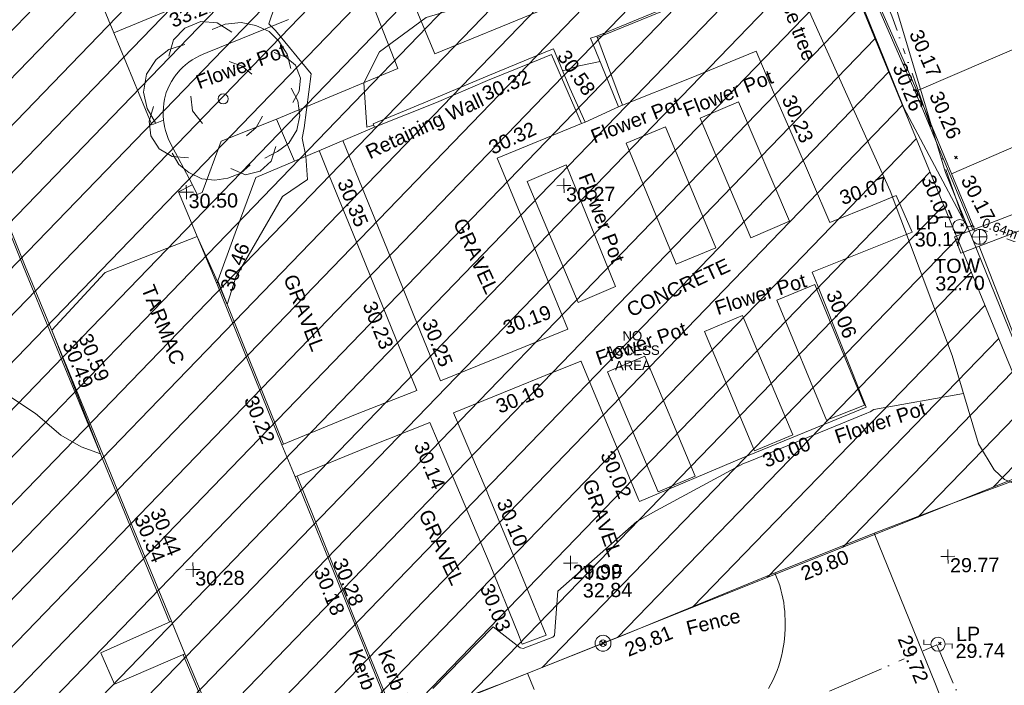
# Model space of a CAD drawing. Header units: millimetres. Extents: x -290717 to 520720, y -88450 to 287762.
# Tile 341 of 381: x 311226 to 337309, y 127044 to 144677. Entities that reach past the tile are written whole.
import ezdxf

# ---------------------------------------------------------------- set-up
doc = ezdxf.new("R2010")
doc.units = ezdxf.units.MM
doc.linetypes.add('IMPORT-HIDDEN2 _3_', pattern=[4762.5, 3175, -1587.5])
doc.linetypes.add('IMPORT-UG_ELEC_STREET LIGHTING_QLB2 _2_', pattern=[2700, 1500, -300.0000000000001, 0, -250, 150, -300.0000000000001, 0, -200])
for name, color, linetype, lineweight, true_color in [('00__TOPO__TOP_OF_FENCE_SYMBOL', 7, 'Continuous', 9, 0x666666), ('00_TOPO_FURN_LAMP_POST', 7, 'Continuous', 9, 0x666666), ('00_TOPO_TOP_OF_WALL', 7, 'Continuous', 9, 0x666666), ('00_TOPO_TREE', 7, 'Continuous', 9, 0x666666), ('00_UAV_BUILDING_CANOPY', 7, 'Continuous', 9, 0xff7fff), ('00_UAV_CONCRETE', 9, 'Continuous', 9, 0x808080), ('00_UAV_FENCE', 7, 'Continuous', 9, 0x264c2f), ('00_UAV_FURN_FLOWER_POT', 9, 'Continuous', 9, 0x808080), ('00_UAV_FURN_LAMP_POST', 7, 'Continuous', 9, 0xa50000), ('00_UAV_KERB_BOTTOM', 1, 'Continuous', 9, 0xff0000), ('00_UAV_KERB_TOP', 7, 'Continuous', 9, 0xa500a5), ('00_UAV_LEVEL_SPOT', 7, 'Continuous', 9, 0x666666), ('00_UAV_ROAD_MARKING_WHITE_CONTINUOUS', 7, 'Continuous', 9, 0x999999), ('00_UAV_TOP_OF_FENCE', 6, 'Continuous', 9, 0xff00ff), ('00_UAV_TOP_OF_WALL', 7, 'Continuous', 9, 0x666666), ('00_UAV_TREE_LINE', 7, 'Continuous', 9, 0x52a552), ('00_UAV_WALL', 7, 'Continuous', 9, 0x7c00a5), ('00_UAV_WALL_RETAINING', 7, 'Continuous', 9, 0x7c00a5), ('01_DTM_CONTOUR_MJR', 7, 'Continuous', 9, 0x7f3f00), ('01_DTM_CONTOUR_MNR', 7, 'Continuous', 9, 0xa5a552), ('12333-PUM-2D-U-0001-C01 - Rev2_REVIT IMPORT_dwg', 7, 'Continuous', 9, 0x767676), ('PUM-CHAMBER EXTENTS', 6, 'IMPORT-HIDDEN2 _3_', 9, 0xff00ff), ('PUM-ELECTRIC-SL-QLB2', 7, 'IMPORT-UG_ELEC_STREET LIGHTING_QLB2 _2_', 9, 0xff7f7f), ('PUM-UNABLE TO SURVEY', 190, 'Continuous', 9, 0x7f00ff)]:
    doc.layers.add(name, color=color, linetype=linetype, lineweight=lineweight, true_color=true_color)
for name, color, linetype, lineweight in [('00_UAV_DRIVE_WAY', 7, 'Continuous', 9), ('00_UAV_SURFACE', 7, 'Continuous', 9), ('00_UAV_SURVEY_TEXT', 7, 'Continuous', 9), ('GEN-TEXT', 7, 'Continuous', 9)]:
    doc.layers.add(name, color=color, linetype=linetype, lineweight=lineweight)
doc.styles.add('Arial_1', font='arial.ttf', dxfattribs={"height": 250})
doc.styles.add('Swis721 Lt BT_2', font='swissl.ttf', dxfattribs={"height": 375})

# ---------------------------------------------------------------- blocks, each defined once
blk = doc.blocks.new('12333-PUM-2D-U-0001-C01 - Rev2_REVIT IMPORT_dwg_CONIFEROUS_TREE-2077251-Site Location Plan Existing')
at = {"layer": '00_TOPO_TREE', "color": 254, "true_color": 0xcccccc, "flags": 128}
for points in [[(-1889.403682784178, 1545.875740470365), (-1717.639711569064, 2118.422311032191), (-1316.857112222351, 2519.204910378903), (-744.3105416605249, 2748.223538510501), (-171.763971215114, 2690.968881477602), (343.5279423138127, 2347.440939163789)], [(-343.5279423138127, 2461.950253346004), (114.5093140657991, 2633.714224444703), (687.0558846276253, 2690.968881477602), (1202.347798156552, 2576.459567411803), (1660.385054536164, 2347.440939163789), (2003.912996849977, 2003.912996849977), (2290.18628213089, 1545.875740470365), (2404.695596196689, 1030.583826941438)], [(-2404.695596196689, -801.5651986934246), (-2690.968881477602, -286.2732852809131), (-2805.478195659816, 286.2732852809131), (-2690.968881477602, 916.0745128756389), (-2347.440939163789, 1431.36642628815), (-1889.403682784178, 1774.894368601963), (-1316.857112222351, 1946.658339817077)], [(1832.149025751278, 1603.130397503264), (2232.93162509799, 1431.36642628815), (2576.459567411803, 1145.093141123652), (2748.223538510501, 687.0558846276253), (2690.968881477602, 229.0186282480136), (2461.950253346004, -171.763971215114)], [(229.0186282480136, 1316.857112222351), (687.0558846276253, 1145.093141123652), (1030.583826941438, 858.8198558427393)], [(-744.3105416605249, -858.8198558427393), (-1087.838483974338, -400.7825993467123), (-1145.093141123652, 114.5093140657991)], [(2404.695596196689, 343.5279423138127), (2633.714224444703, -114.5093140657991), (2690.968881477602, -629.8012275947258), (2576.459567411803, -1145.093141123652), (2290.18628213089, -1603.130397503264), (1889.403682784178, -1889.403682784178), (1431.36642628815, -2118.422311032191)], [(-1259.602455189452, -2061.167653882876), (-1832.149025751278, -2003.912996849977), (-2290.18628213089, -1717.639711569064), (-2576.459567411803, -1259.602455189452), (-2633.714224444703, -744.3105416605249), (-2461.950253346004, -229.0186282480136)], [(1374.111769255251, -629.8012275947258), (1145.093141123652, -1030.583826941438), (801.5651986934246, -1316.857112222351)], [(1832.149025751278, -1717.639711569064), (1660.385054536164, -2232.93162509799), (1259.602455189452, -2576.459567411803), (744.3105416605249, -2690.968881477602), (229.0186282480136, -2461.950253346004)], [(916.0745128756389, -2347.440939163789), (572.5465705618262, -2633.714224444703), (114.5093140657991, -2805.478195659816), (-343.5279423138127, -2862.732852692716), (-801.5651986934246, -2805.478195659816), (-1259.602455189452, -2576.459567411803), (-1603.130397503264, -2290.18628213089), (-1832.149025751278, -1889.403682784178)]]:
    blk.add_lwpolyline(points, dxfattribs=at)
at = {"layer": '00_TOPO_TREE', "color": 254, "true_color": 0xcccccc}
blk.add_circle((0, 0), 176.6246020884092, dxfattribs=at)
blk = doc.blocks.new('12333-PUM-2D-U-0001-C01 - Rev2_REVIT IMPORT_dwg_MSL_Lamp_Post_SYM-2077240-Site Location Plan Existing')
at = {"layer": '00_TOPO_FURN_LAMP_POST', "color": 254, "true_color": 0xcccccc, "flags": 128}
for points in [[(-500.1060478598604, 0), (-1000.212095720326, 0), (-1000.212095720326, 316.7338303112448)], [(500.1060478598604, 0), (1000.21209571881, 0), (1000.21209571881, -316.7338303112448)]]:
    blk.add_lwpolyline(points, dxfattribs=at)
at = {"layer": '00_TOPO_FURN_LAMP_POST', "color": 254, "true_color": 0xcccccc}
blk.add_circle((0, 0), 500.1060478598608, dxfattribs=at)
blk = doc.blocks.new('12333-PUM-2D-U-0001-C01 - Rev2_REVIT IMPORT_dwg_MSL_Node_LineworkTOF-2077248-Site Location Plan Existing')
at = {"layer": '00__TOPO__TOP_OF_FENCE_SYMBOL', "color": 254, "true_color": 0xcccccc, "flags": 128}
for points in [[(165.3591892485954, 165.3591892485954), (0, 0), (-165.3591892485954, 165.3591892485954)], [(165.3591892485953, -165.3591892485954), (0, 0), (-165.3591892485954, -165.3591892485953)]]:
    blk.add_lwpolyline(points, dxfattribs=at)
at = {"layer": '00__TOPO__TOP_OF_FENCE_SYMBOL', "color": 254, "true_color": 0xcccccc}
for radius in [562.5594001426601, 233.853208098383]:
    blk.add_circle((0, 0), radius, dxfattribs=at)
blk = doc.blocks.new('12333-PUM-2D-U-0001-C01 - Rev2_REVIT IMPORT_dwg_TOW-2077249-Site Location Plan Existing')
at = {"layer": '00_TOPO_TOP_OF_WALL', "color": 254, "true_color": 0xcccccc, "flags": 128}
for points in [[(0, 525.0554400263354), (0, 0), (-525.0554401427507, 0)], [(525.0554401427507, 0), (0, 0), (0, -525.0554400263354)]]:
    blk.add_lwpolyline(points, dxfattribs=at)
at = {"layer": '00_TOPO_TOP_OF_WALL', "color": 254, "true_color": 0xcccccc}
blk.add_circle((0, 0), 525.0554401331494, dxfattribs=at)
blk = doc.blocks.new('12333-PUM-2D-U-0001-C01 - Rev2_REVIT IMPORT_dwg_UAV-2077255-Site Location Plan Existing')
at = {"layer": '00_UAV_LEVEL_SPOT', "color": 254, "true_color": 0xcccccc, "flags": 128}
for points in [[(0, -500.0000000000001), (0, 0), (-500.0000000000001, 0)], [(500.0000000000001, 0), (0, 0), (0, 500.0000000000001)]]:
    blk.add_lwpolyline(points, dxfattribs=at)
blk = doc.blocks.new('12333-PUM-2D-U-0001-C01 - Rev2_REVIT IMPORT_dwg_MGS62954_T2_Galway_ITM_3d_Rev1-2077680-Site Location Plan Existing')
at = {"layer": '00_UAV_BUILDING_CANOPY', "color": 254, "true_color": 0xcccccc, "flags": 128}
blk.add_lwpolyline([(534215776.076, 725700302.9350002), (534220425.7790449, 725702141.4837743), (534225075.4820897, 725703980.0325483), (534229725.1851348, 725705818.5813223), (534232690.076, 725706990.9350002), (534233338.5725529, 725705335.2165861), (534235060.076, 725700939.9350001), (534234882.8830224, 725700869.8834245), (534230233.074241, 725699031.6252935), (534225583.2654598, 725697193.3671623), (534220933.4566785, 725695355.1090313), (534218148.076, 725694253.9350001), (534217429.043831, 725696087.5882844)], close=True, dxfattribs=at)
at = {"layer": '00_UAV_CONCRETE', "color": 254, "true_color": 0xcccccc, "flags": 128}
for points in [[(534231587.7485, 725692099.9545001), (534233376.5225001, 725692774.2695001), (534235155.5225001, 725693471.2695), (534235599.7008628, 725692381.4444675), (534236092.5225002, 725691172.2695), (534237026.5225002, 725688898.2695001), (534238176.4823239, 725689341.1111716), (534238797.5225001, 725689580.2695003), (534239207.5225001, 725688601.2695001), (534236537.5225, 725687594.2695), (534236686.5021713, 725687202.1376063), (534237907.5225, 725683988.2694999), (534236451.7214245, 725683423.3186761), (534234588.5225002, 725682700.2695003), (534231855.5225002, 725681598.2695), (534231835.4385299, 725681648.9472831), (534230374.5225002, 725685335.2695001), (534230371.0619343, 725685344.1242038), (534229416.507919, 725684976.1892304), (534228586.5225001, 725684656.2695001), (534226972.5225002, 725684033.2695), (534227799.5225, 725681984.2695), (534227861.5681084, 725681826.2366668), (534228543.5225001, 725680089.2695), (534229318.5225001, 725678098.2695001), (534228687.5225, 725677873.2695), (534228570.3646623, 725678178.1969105), (534227874.5225003, 725679989.2695001), (534227089.5225001, 725681917.2695), (534226725.5797566, 725682823.7295599), (534226339.5225001, 725683785.2695), (534224663.5225002, 725683155.2695), (534222750.5225, 725682406.2695001)], [(534224168.9844068, 725691294.6696287), (534225297.5225, 725688380.2695), (534225969.6445466, 725686631.65116), (534226640.5225001, 725684886.2695), (534229560.1078919, 725686012.3714441), (534230037.8801839, 725686196.6511396), (534229259.5225003, 725688188.2695003), (534228398.0668888, 725690372.0977427), (534228246.5225001, 725690756.2695), (534230498.6738878, 725691634.8308234)], [(534222409.5225002, 725683263.2695001), (534224377.5225002, 725684029.2695001), (534226006.5225001, 725684642.2695), (534225594.8496749, 725685712.9684613), (534224593.5225, 725688317.2695), (534223790.7347293, 725690374.4603631), (534223531.4532375, 725691038.8844305)], [(534219747.7485, 725677769.9545), (534217870.9455001, 725676998.516), (534217521.7870599, 725677840.7458478), (534219402.7485, 725678643.9545002)]]:
    blk.add_lwpolyline(points, dxfattribs=at)
at = {"layer": '00_UAV_DRIVE_WAY', "color": 254, "true_color": 0xcccccc}
for p, q in [((534222750.5225, 725682406.2695), (534222409.5225002, 725683263.2695001)), ((534219747.7485, 725677769.9545), (534219402.7485, 725678643.9545002))]:
    blk.add_line(p, q, dxfattribs=at)
at = {"layer": '00_UAV_DRIVE_WAY', "color": 254, "true_color": 0xcccccc, "flags": 128}
for points in [[(534218148.076, 725694253.9350001), (534219111.7485, 725691797.9545001), (534219425.7485001, 725691918.9545001)], [(534220158.0678935, 725690195.775781), (534219785.7485, 725690009.9545001), (534220764.4468156, 725687565.3606564)]]:
    blk.add_lwpolyline(points, dxfattribs=at)
at = {"layer": '00_UAV_FENCE', "color": 254, "true_color": 0xcccccc, "flags": 128}
for points in [[(534234832.5930001, 725702462.7025001), (534235712.5930001, 725700362.7025), (534236685.5930001, 725698029.7025), (534236754.8673746, 725697849.9004718), (534237931.5930001, 725694795.7025001), (534238551.0853535, 725693184.2417426), (534239042.5930001, 725691905.7025), (534240690.2911608, 725688671.8132988), (534240721.9322782, 725688609.712199)], [(534240972.2191628, 725688201.6255602), (534242710.2637361, 725683513.7674373), (534243090.3697283, 725682488.5446146)], [(534238061.3697283, 725680646.5446146), (534240014.3697283, 725681361.5446144), (534242753.3697283, 725682315.5446144), (534242768.6858305, 725682323.4071833), (534243090.3697283, 725682488.5446146), (534244287.3697283, 725679277.5446146), (534244694.8311555, 725678195.9545166), (534245352.3697283, 725676450.5446146), (534246156.3697283, 725674232.5446146), (534246269.3697283, 725673901.5446146)], [(534241482.3697283, 725671986.5446144), (534239751.3697284, 725676259.5446146), (534239611.4239228, 725676622.8240519), (534238061.3697283, 725680646.5446146), (534237418.4641343, 725680403.2958289), (534235344.3697283, 725679618.5446146), (534232753.6521721, 725678603.7032954), (534231285.3697283, 725678028.5446146), (534228080.804625, 725676825.1343396), (534227983.3697283, 725676788.5446144), (534226138.3697283, 725676112.5446147), (534227171.3972411, 725673369.819164), (534227657.3697283, 725672079.5446146), (534228916.1122378, 725668685.2637643), (534229229.3697284, 725667840.5446146), (534230701.4767936, 725664015.4007428), (534231373.3697283, 725662269.5446146), (534232484.2170877, 725659344.1217335), (534233070.1661617, 725657801.0214921)]]:
    blk.add_lwpolyline(points, dxfattribs=at)
at = {"layer": '00_UAV_FURN_FLOWER_POT', "color": 254, "true_color": 0xcccccc, "flags": 128}
for points in [[(534229428.3009306, 725694631.7669566), (534226642.1935, 725693545.978), (534225793.1935, 725695685.978), (534228624.1534408, 725696782.1870767)], [(534234667.5225001, 725692140.2694999), (534235959.5225001, 725688949.2695), (534234928.6276727, 725688531.8717823), (534233636.6276726, 725691722.8717824)], [(534232721.5225001, 725691509.2695), (534233994.5225001, 725688281.2695001), (534232940.5500275, 725687865.622983), (534231667.5500276, 725691093.622983)], [(534230328.5225001, 725686898.2695), (534229025.5225001, 725690127.2695), (534230067.825586, 725690547.8705906), (534231321.3310097, 725687302.680436)], [(534236845.5225001, 725683669.2695001), (534235588.5225002, 725686869.2695), (534236601.5397835, 725687267.1953517), (534237858.9645441, 725684041.3647625)], [(534234926.5225002, 725682883.2695001), (534233653.5225001, 725686068.2695001), (534234672.2546285, 725686475.4424983), (534235945.2546286, 725683290.4424984)], [(534232353.5225, 725681842.2695001), (534231069.5225, 725685045.2695), (534232061.3057032, 725685442.8497787), (534233345.305703, 725682239.8497787)]]:
    blk.add_lwpolyline(points, close=True, dxfattribs=at)
blk.add_lwpolyline([(534224858.5225, 725695336.2695), (534225656.5225002, 725693176.2695), (534222420.5225002, 725691895.2695), (534220941.5225002, 725691339.2695001), (534220419.1935, 725689983.978), (534220282.1935, 725689935.978), (534220153.1935, 725690205.9780002), (534219585.1935, 725691328.9780002), (534219541.305615, 725691430.9989172), (534219503.910279, 725691535.5742625), (534219473.1550746, 725691642.2913246), (534219449.1613782, 725691750.7289405), (534219432.0238822, 725691860.459156), (534219425.7485001, 725691918.9545001), (534219419.2201744, 725692029.8228676), (534219419.6662132, 725692140.8823788), (534219427.0848561, 725692251.6947324), (534219441.4468254, 725692361.8226027), (534219462.6954408, 725692470.8313655), (534219490.7468438, 725692578.2908125), (534219512.1935, 725692645.978), (534219554.6276214, 725692747.2547816), (534219603.3372304, 725692845.667256), (534219658.1300926, 725692940.8270342), (534219718.7899655, 725693032.3585641), (534219785.0774522, 725693119.9006127), (534219856.7309467, 725693203.107691), (534219876.1935, 725693223.9780002), (534219954.2022709, 725693301.2584816), (534220036.9095907, 725693373.4882566), (534220123.9890517, 725693440.3822669), (534220215.0969909, 725693501.6765126), (534220309.873847, 725693557.1290933), (534220407.9455789, 725693606.5211629), (534220508.9251424, 725693649.6577935), (534220611.1935, 725693685.9780002), (534222786.1935, 725694527.9780002)], dxfattribs=at)
at = {"layer": '00_UAV_KERB_BOTTOM', "color": 254, "true_color": 0xcccccc}
blk.add_line((534220747.7485, 725687608.9545001), (534220747.1027817, 725687610.5661113), dxfattribs=at)
at = {"layer": '00_UAV_KERB_BOTTOM', "color": 254, "true_color": 0xcccccc, "flags": 128}
for points in [[(534215786.6146466, 725700307.1021081), (534216181.7485, 725701315.9545), (534219820.8003632, 725702761.3397483), (534221667.2950001, 725703494.7440002), (534224117.2950001, 725704451.7440002), (534224473.4276733, 725704591.0216199), (534227661.295, 725705837.7440002), (534229131.4903687, 725706407.3302213), (534231032.2950002, 725707143.7440003), (534233058.2950001, 725707944.7440002), (534233354.6905473, 725707220.4945699), (534234023.295, 725705586.7440002), (534235234.2913436, 725702589.017175), (534235386.295, 725702212.7440001), (534237104.1221594, 725697954.6488671), (534237529.2950001, 725696900.7440002), (534238528.295, 725694410.7440002), (534238982.4704008, 725693321.8751311), (534239542.854, 725691978.3760003), (534240859.2123395, 725688659.6395067), (534240849.3084028, 725688684.6088142)], [(534214628.1693754, 725690888.5030334), (534215697.7485001, 725688117.9545001), (534216435.8797443, 725686229.2611791), (534217297.7485002, 725684023.9545001), (534218256.0988455, 725681574.5840212), (534219402.7485, 725678643.9545002)], [(534222409.5225002, 725683263.2695001), (534221541.4312044, 725685533.4434018), (534220764.4468156, 725687565.3606563)], [(534231283.3697283, 725659997.5446147), (534230656.3697283, 725661614.5446144), (534229969.3697284, 725663418.5446144), (534229493.1814959, 725664664.644662), (534229327.3697284, 725665098.5446146), (534228647.3697283, 725666898.5446146), (534227934.3697282, 725668779.5446144), (534227722.3393155, 725669337.9272447), (534226949.3697283, 725671373.5446146), (534225961.5440336, 725674014.7310928), (534225959.3697283, 725674020.5446146), (534224950.3697283, 725676686.5446146), (534224182.0714019, 725678684.162904), (534223843.756337, 725679563.8008491), (534222750.5225, 725682406.2695001)], [(534219747.7485, 725677769.9545), (534220942.9455001, 725674783.516), (534220866.9455001, 725674757.5160002), (534220894.9455001, 725674682.5159999), (534219393.9304646, 725674069.376215), (534217452.9455001, 725673276.5159999), (534214751.3242902, 725672213.8326501), (534213903.9455, 725671880.516), (534210613.9455001, 725670584.5159999), (534210099.291876, 725670381.7230284), (534207225.9455001, 725669249.5159999), (534205448.621584, 725668546.4690808), (534203888.9455, 725667929.516), (534200780.5128521, 725666756.5387856), (534200276.9455002, 725666566.516), (534197434.9455001, 725665443.516), (534196114.581311, 725664961.0033077), (534195669.9455001, 725664798.516)]]:
    blk.add_lwpolyline(points, dxfattribs=at)
at = {"layer": '00_UAV_KERB_TOP', "color": 254, "true_color": 0xcccccc, "flags": 128}
for points in [[(534215850.1531303, 725700332.2259927), (534216220.3859275, 725701277.5012199), (534219922.8799332, 725702748.0848826), (534221685.6195565, 725703448.2227052), (534224135.487011, 725704405.1709313), (534224575.6936716, 725704577.3285017), (534227679.4320192, 725705791.1494204), (534229233.8683861, 725706393.3724687), (534231050.5183674, 725707097.1828737), (534233030.7329338, 725707880.0811301), (534233379.9327315, 725707026.8032823), (534233976.977303, 725705567.9109509), (534235258.7573223, 725702394.9646665), (534235339.9349269, 725702194.0158495), (534237128.4844464, 725697760.6163753), (534237482.9082673, 725696882.0819179), (534238482.0172779, 725694391.8102099), (534239008.9045896, 725693128.6172003), (534239496.5384119, 725691959.5329925), (534240812.2039856, 725688642.5430651)], [(534214581.2084268, 725690871.3146648), (534215651.1409865, 725688099.8506224), (534216388.9149954, 725686212.0713774), (534217251.1786451, 725684005.7542636), (534218209.1337634, 725681557.393909), (534219356.1857226, 725678625.7361642)], [(534222456.1182252, 725683281.4058442), (534221588.1332222, 725685551.301776), (534220791.3156988, 725687635.0853081)], [(534231315.1319991, 725660053.9333199), (534230703.042406, 725661632.4801651), (534230016.0858949, 725663436.365967), (534229525.1283751, 725664721.1146175), (534229374.1096327, 725665116.3038495), (534228694.1334723, 725666916.2407448), (534227981.1235824, 725668797.2668358), (534227754.3765495, 725669394.4057283), (534226996.1576189, 725671391.1772244), (534226006.1672122, 725674038.1515749), (534225993.6451938, 725674071.2375025), (534224997.0852181, 725676704.3682212), (534224213.9370469, 725678740.5969315), (534223890.4237456, 725679581.7494694), (534222797.0818904, 725682424.4989738)], [(534219701.327998, 725677751.3766373), (534220876.9734532, 725674813.7915777), (534220802.1247543, 725674788.185444), (534220831.1409419, 725674710.4635123), (534219283.0007023, 725674078.0738618), (534217434.3396866, 725673322.9264507), (534214639.9142324, 725672223.738529), (534213885.643007, 725671927.0457621), (534210595.620016, 725670631.0367118), (534209987.9008354, 725670391.5723946), (534207207.5845826, 725669296.0227501), (534205337.2888622, 725668556.1994505), (534203870.9222289, 725667976.156311), (534200668.5989964, 725666767.7491778), (534200258.9307379, 725666613.159522), (534197417.1741973, 725665490.2557235), (534196002.3022078, 725664973.2061863), (534195652.7835954, 725664845.4784213)]]:
    blk.add_lwpolyline(points, dxfattribs=at)
at = {"layer": '00_UAV_ROAD_MARKING_WHITE_CONTINUOUS', "color": 254, "true_color": 0xcccccc}
for p, q in [((534243790.7796367, 725694150.3943528), (534239390.7499724, 725692343.0398293)), ((534240275.311988, 725690131.73973), (534244670.7796367, 725691943.3943529))]:
    blk.add_line(p, q, dxfattribs=at)
at = {"layer": '00_UAV_ROAD_MARKING_WHITE_CONTINUOUS', "color": 254, "true_color": 0xcccccc, "flags": 128}
for points in [[(534235409.8125358, 725679643.3054559), (534235454.733292, 725679533.0812924), (534235495.2920354, 725679421.1785269), (534235531.4262277, 725679307.7697058), (534235563.0801526, 725679193.029697), (534235587.7796369, 725679088.394353), (534235610.7774793, 725678971.6110501), (534235629.1727, 725678854.014892), (534235642.9369354, 725678735.7872028), (534235652.0489616, 725678617.110282), (534235656.4947288, 725678498.1671202), (534235656.7796368, 725678410.3943529), (534235658.487428, 725678277.9452819), (534235654.9939765, 725678145.5312767), (534235646.304669, 725678013.3565103), (534235632.4329035, 725677881.6247863), (534235613.4000695, 725677750.5392258), (534235589.235514, 725677620.301953), (534235576.7796367, 725677562.3943529), (534235545.2567813, 725677433.7398443), (534235508.7072765, 725677306.4221054), (534235467.1874793, 725677180.6374505), (534235420.7614098, 725677056.5798305), (534235369.5006539, 725676934.4405338), (534235313.4842519, 725676814.4078896), (534235252.798577, 725676696.6669797), (534235187.5372022, 725676581.3993524)], [(534228983.7796367, 725676666.3943529), (534228808.7487494, 725677098.4991833)]]:
    blk.add_lwpolyline(points, dxfattribs=at)
at = {"layer": '00_UAV_SURFACE', "color": 254, "true_color": 0xcccccc}
for p, q in [((534222420.5225002, 725691895.2695), (534222872.257888, 725690774.4073017)), ((534230590.7485, 725691673.9545001), (534231480.7485, 725692057.9545002))]:
    blk.add_line(p, q, dxfattribs=at)
at = {"layer": '00_UAV_TREE_LINE', "color": 254, "true_color": 0xcccccc, "flags": 128}
blk.add_lwpolyline([(534240202.7485169, 725685321.954598), (534238639.7485169, 725689713.9545978), (534236648.748517, 725694345.9545978), (534234502.7485169, 725699513.954598), (534234488.7485169, 725700234.9545978), (534235001.6298953, 725700804.8547807), (534235561.7763031, 725701494.8913503), (534235969.7763031, 725701567.8913502), (534236525.7763031, 725701413.8913502), (534236932.7763031, 725700921.8913503), (534237263.7763031, 725700337.8913502), (534238486.7763031, 725695972.8913503), (534240115.7763031, 725690165.8913502), (534242635.776303, 725683646.8913502), (534242773.7763031, 725682973.8913503), (534242717.7763031, 725682467.8913502), (534242436.7763031, 725682108.8913503), (534242000.7763031, 725681924.8913503), (534241743.7763031, 725681920.8913503), (534241538.7763031, 725682013.8913503), (534241265.7763031, 725682268.8913503), (534240860.7763031, 725682966.8913503)], close=True, dxfattribs=at)
at = {"layer": '00_UAV_WALL', "color": 254, "true_color": 0xcccccc, "flags": 128}
blk.add_lwpolyline([(534242046.2619645, 725688592.2435787), (534240484.8539999, 725688024.376), (534240324.5368979, 725688465.1836982), (534241891.5248443, 725689035.0806569)], dxfattribs=at)
at = {"layer": '00_UAV_WALL_RETAINING', "color": 254, "true_color": 0xcccccc, "flags": 128}
for points in [[(534232899.2690578, 725696014.3866737), (534233342.7485, 725694892.9545001), (534230938.0085692, 725693946.4284973)], [(534225014.2637604, 725691633.8059052), (534222872.257888, 725690774.4073018), (534221841.7485, 725690360.9545001), (534221275.2061348, 725688890.77918), (534220764.4468156, 725687565.3606564)]]:
    blk.add_lwpolyline(points, dxfattribs=at)
for points in [[(534230776.7485, 725693891.9545), (534231139.7485, 725692961.9545002), (534231480.7485, 725692057.9545002), (534231587.7485, 725692099.9545001), (534230938.0085692, 725693946.4284973)], [(534224974.7485001, 725691725.9545001), (534226433.7485, 725692297.9545002), (534227972.7485, 725692918.9545001), (534229624.0063813, 725693565.4546946), (534229788.7485001, 725693629.9545001), (534230205.318637, 725692577.3123962), (534230590.7485, 725691673.9545001), (534230498.6738878, 725691634.8308234), (534229735.7485, 725693480.9545001), (534229188.2104284, 725693267.9695677), (534228028.7485, 725692816.9545001), (534226665.7485001, 725692257.9545001), (534225014.2637604, 725691633.8059052)]]:
    blk.add_lwpolyline(points, close=True, dxfattribs=at)
at = {"layer": '01_DTM_CONTOUR_MJR', "color": 254, "true_color": 0xcccccc, "flags": 128}
blk.add_lwpolyline([(534240487.064416, 725684304.3958585), (534238106.3101642, 725683922.2648815), (534238007.8730456, 725683867.4256624), (534237917.081908, 725683832.3095163), (534234757.1037653, 725682601.2787555), (534234629.6126884, 725682552.1770414), (534232303.8440057, 725681347.4680659), (534231775.5162538, 725681070.8649583), (534229652.6374564, 725679256.5333965), (534229544.6352273, 725678092.0180378), (534229495.7811412, 725678045.4942199), (534229245.0377451, 725677953.0151865), (534228706.951317, 725677761.2290504), (534228628.5559613, 725677776.5358285), (534227926.4513783, 725678347.7780855), (534226293.6476603, 725676739.0698959)], dxfattribs=at)
at = {"layer": '01_DTM_CONTOUR_MNR', "color": 254, "true_color": 0xcccccc, "flags": 128}
for points in [[(534224990.1491349, 725691690.0406063), (534224806.3636364, 725691640.0000001), (534224751.4975168, 725692818.4660742), (534225177.985348, 725693627.1355313), (534226430.0000002, 725694517.2794118), (534227175.1945853, 725694726.3759427), (534228202.9571429, 725694692.5), (534229239.6331306, 725694759.0614457), (534230054.1910218, 725694781.7077353), (534230651.2303428, 725694820.8206646), (534230747.5199646, 725694882.207231), (534231446.5950816, 725696225.3328568), (534231201.3127103, 725697356.2140486), (534230642.2151278, 725698266.1067739), (534231041.9786769, 725699351.4180474)], [(534223631.3156459, 725696421.682178), (534222430.0000002, 725694885.6862746), (534222263.3333334, 725694420.0000001), (534222429.2847234, 725694239.7502698), (534223357.7295524, 725693075.6609313), (534223143.4552944, 725691647.8241546), (534223089.8757751, 725691380.9971473), (534223174.4737218, 725690894.5574317), (534223212.9516849, 725690281.49324), (534222544.0166389, 725689837.7476572), (534221272.8733767, 725687726.4089202), (534221030.0000001, 725687010), (534220781.8850415, 725687621.0650971), (534220265.2580196, 725688821.8549513), (534217814.2997419, 725687906.4766598), (534217796.2796018, 725687892.1435217), (534216370, 725686410.0000001), (534217264.2681896, 725684012.8536379), (534217600.0000001, 725683110), (534217089.5117335, 725683307.3745407), (534216563.8502675, 725683623.1283424), (534215901.3551969, 725684206.0795637), (534214646.4228448, 725685072.8164498)], [(534232929.6429293, 725696026.4598311), (534233169.6428572, 725695438.9285716), (534233363.6363637, 725694877.2727274), (534232648.8439113, 725694561.0540541), (534231123.1573399, 725693967.2789944), (534230951.9790843, 725693906.7261617)], [(534231019.5450169, 725693269.9138366), (534230464.4513639, 725693164.7917311), (534230023.0102566, 725693037.9922675)]]:
    blk.add_lwpolyline(points, dxfattribs=at)
for name, p, xscale, yscale, zscale in [('12333-PUM-2D-U-0001-C01 - Rev2_REVIT IMPORT_dwg_CONIFEROUS_TREE-2077251-Site Location Plan Existing', (534221016.5225001, 725692453.2695), 0.75, 0.75, 0.75), ('12333-PUM-2D-U-0001-C01 - Rev2_REVIT IMPORT_dwg_UAV-2077255-Site Location Plan Existing', (534220000.0000001, 725690000.0000001), 0.375, 0.375, 0.375), ('12333-PUM-2D-U-0001-C01 - Rev2_REVIT IMPORT_dwg_UAV-2077255-Site Location Plan Existing', (534230000.0000001, 725690000.0000001), 0.375, 0.375, 0.375), ('12333-PUM-2D-U-0001-C01 - Rev2_REVIT IMPORT_dwg_MSL_Lamp_Post_SYM-2077240-Site Location Plan Existing', (534240466.776, 725688731.8915001), 0.375, 0.375, 0.375), ('12333-PUM-2D-U-0001-C01 - Rev2_REVIT IMPORT_dwg_TOW-2077249-Site Location Plan Existing', (534240985.7485, 725688448.9545001), 0.375, 0.375, 0.375), ('12333-PUM-2D-U-0001-C01 - Rev2_REVIT IMPORT_dwg_UAV-2077255-Site Location Plan Existing', (534220000.0000001, 725680000), 0.375, 0.375, 0.375), ('12333-PUM-2D-U-0001-C01 - Rev2_REVIT IMPORT_dwg_UAV-2077255-Site Location Plan Existing', (534230000.0000001, 725680000), 0.375, 0.375, 0.375), ('12333-PUM-2D-U-0001-C01 - Rev2_REVIT IMPORT_dwg_UAV-2077255-Site Location Plan Existing', (534240000.0000001, 725680000), 0.375, 0.375, 0.375), ('12333-PUM-2D-U-0001-C01 - Rev2_REVIT IMPORT_dwg_MSL_Node_LineworkTOF-2077248-Site Location Plan Existing', (534230825.0104612, 725677859.5625973), 0.375, 0.375, 0.375), ('12333-PUM-2D-U-0001-C01 - Rev2_REVIT IMPORT_dwg_MSL_Lamp_Post_SYM-2077240-Site Location Plan Existing', (534239698.5224829, 725677680.2695469), 0.375, 0.375, 0.375)]:
    blk.add_blockref(name, p, dxfattribs=dict(xscale=xscale, yscale=yscale, zscale=zscale))
at = {"layer": '00_UAV_BUILDING_CANOPY', "color": 251, "true_color": 0x666666, "insert": (534219583.7555711, 725694704.4217901), "char_height": 375, "width": 1495.902363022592, "attachment_point": 1, "rotation": 21.570898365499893, "line_spacing_factor": 1.005061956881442, "style": 'Swis721 Lt BT_2'}
blk.add_mtext('33.22', dxfattribs=at)
at = {"layer": '00_UAV_CONCRETE', "color": 251, "true_color": 0x666666, "char_height": 375, "width": 1495.902363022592, "attachment_point": 1, "line_spacing_factor": 1.005061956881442, "style": 'Swis721 Lt BT_2'}
for s, insert, rotation in [('30.23', (534236152.6596076, 725692336.8463631), 292.17426178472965), ('30.32', (534227980.5633909, 725691187.0609994), 24.22644484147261), ('30.35', (534224342.8451329, 725690320.363536), 291.189303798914), ('30.07', (534237257.2567173, 725689712.0728388), 17.43648353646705), ('30.23', (534224957.2690935, 725687067.7877929), 291.03124233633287), ('30.06', (534237238.2351956, 725687144.318627), 290.80290335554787), ('30.19', (534228283.4828182, 725686415.8956361), 19.753570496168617), ('30.25', (534226521.5979607, 725686575.9753733), 291.02542260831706), ('30.16', (534228057.9268416, 725684335.1872108), 21.08227303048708), ('30.14', (534226248.6273923, 725683329.4791805), 291.8754076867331), ('30.00', (534235094.3848081, 725682779.7720239), 21.209674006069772), ('30.02', (534231183.6235976, 725682998.1041533), 291.61877930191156), ('30.10', (534228413.9059321, 725681774.5134307), 291.4355744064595), ('30.03', (534227933.1078867, 725679533.1685787), 291.017549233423)]:
    blk.add_mtext(s, dxfattribs=dict(at, insert=insert, rotation=rotation))
at = {"layer": '00_UAV_FENCE', "color": 251, "true_color": 0x666666, "char_height": 375, "attachment_point": 1, "line_spacing_factor": 1.005061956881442, "style": 'Swis721 Lt BT_2'}
for s, insert, width, rotation in [('30.26', (534239103.0414763, 725693128.5928161), 1495.902363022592, 291.0282108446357), ('30.17', (534240842.4675646, 725690133.026064), 1495.902363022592, 296.44768044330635), ('29.80', (534236056.6798858, 725679771.624775), 1495.902363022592, 20.72456173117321), ('Fence', (534233003.6080417, 725678394.6885936), 1681.10932225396, 13.017843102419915), ('29.81', (534231354.6247938, 725677834.471122), 1495.902363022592, 21.391376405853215), ('29.72', (534238972.9710843, 725677977.2325549), 1495.902363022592, 291.06813597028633)]:
    blk.add_mtext(s, dxfattribs=dict(at, insert=insert, width=width, rotation=rotation))
at = {"layer": '00_UAV_FURN_FLOWER_POT', "color": 251, "true_color": 0x666666, "char_height": 375, "width": 2858.835627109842, "attachment_point": 1, "line_spacing_factor": 1.005061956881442, "style": 'Swis721 Lt BT_2'}
for insert, rotation in [((534220260.8657985, 725693070.0645171), 19.54585362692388), ((534233148.3409009, 725692107.3464196), 20.45845806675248), ((534230695.2392077, 725691445.625483), 20.45845806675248), ((534230736.5989493, 725690366.0422246), 289.9777281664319), ((534233906.0876395, 725686856.0461007), 16.587651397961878), ((534230725.0928445, 725685574.2867558), 17.91977469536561), ((534237019.2202615, 725683391.7548296), 17.30950169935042)]:
    blk.add_mtext('Flower Pot', dxfattribs=dict(at, insert=insert, rotation=rotation))
at = {"layer": '00_UAV_FURN_LAMP_POST', "color": 251, "true_color": 0x666666, "char_height": 375, "attachment_point": 1, "line_spacing_factor": 1.005061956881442, "style": 'Swis721 Lt BT_2'}
for s, insert, width in [('LP', (534239289.7460232, 725689046.3839351), 707.5855621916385), ('30.17', (534239267.2025117, 725688595.8218368), 1495.902363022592), ('LP', (534240179.4235644, 725678126.0917062), 707.5855621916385), ('29.74', (534240156.8800529, 725677675.5296079), 1495.902363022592)]:
    blk.add_mtext(s, dxfattribs=dict(at, insert=insert, width=width))
at = {"layer": '00_UAV_KERB_BOTTOM', "color": 251, "true_color": 0x666666, "char_height": 375, "attachment_point": 1, "line_spacing_factor": 1.005061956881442, "style": 'Swis721 Lt BT_2'}
for s, insert, width, rotation in [('30.17', (534239554.4500648, 725694009.8135954), 1495.902363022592, 292.64138438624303), ('30.07', (534239808.0842734, 725690157.3992149), 1495.902363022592, 291.75013360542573), ('30.49', (534216988.1363471, 725686176.6778234), 1495.902363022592, 291.3463448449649), ('30.22', (534221774.0597239, 725684620.2050273), 1495.902363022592, 290.92634314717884), ('30.34', (534218808.3758444, 725681522.2153198), 1495.902363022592, 291.36861449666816), ('30.18', (534223543.3470149, 725680041.5307865), 1495.902363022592, 291.0371012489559), ('Kerb Bottom', (534224438.2666934, 725677860.2037386), 3414.456504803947, 288.98831362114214)]:
    blk.add_mtext(s, dxfattribs=dict(at, insert=insert, width=width, rotation=rotation))
at = {"layer": '00_UAV_KERB_TOP', "color": 251, "true_color": 0x666666, "char_height": 375, "attachment_point": 1, "line_spacing_factor": 1.005061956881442, "style": 'Swis721 Lt BT_2'}
for s, insert, width, rotation in [('30.26', (534240056.6777354, 725692368.3879876), 1495.902363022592, 292.6413843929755), ('30.59', (534217411.9026139, 725686343.4571531), 1495.902363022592, 291.3463448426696), ('30.44', (534219232.0702378, 725681689.1772876), 1495.902363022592, 291.36861446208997), ('30.28', (534224046.9297543, 725680279.3905926), 1495.902363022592, 291.03710124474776), ('Kerb Top', (534225209.7171596, 725677837.7052729), 2493.170605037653, 288.98831362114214)]:
    blk.add_mtext(s, dxfattribs=dict(at, insert=insert, width=width, rotation=rotation))
at = {"layer": '00_UAV_LEVEL_SPOT', "char_height": 375, "width": 1495.902363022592, "attachment_point": 1, "line_spacing_factor": 1.005061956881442, "style": 'Swis721 Lt BT_2'}
for s, insert in [('30.50', (534220051.8765643, 725689949.1441547)), ('30.27', (534230051.8765643, 725689949.1441547)), ('30.28', (534220051.8765643, 725679949.1441548)), ('29.99', (534230051.8765643, 725679949.1441548)), ('29.77', (534240051.8765643, 725679949.1441548))]:
    blk.add_mtext(s, dxfattribs=dict(at, insert=insert))
at = {"layer": '00_UAV_SURVEY_TEXT', "color": 251, "true_color": 0x666666, "char_height": 375, "attachment_point": 1, "line_spacing_factor": 1.005061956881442, "style": 'Swis721 Lt BT_2'}
for s, insert, width, rotation in [('GRAVEL', (534227384.1932914, 725689225.172676), 2322.210334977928, 293.5596028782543), ('GRAVEL', (534222874.2582985, 725687815.1923022), 2322.210334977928, 290.1093973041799), ('CONCRETE', (534231563.6421499, 725686821.055559), 3286.236302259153, 23.93799380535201), ('TARMAC', (534219101.5555192, 725687603.0661263), 2450.430537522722, 290.8250157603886), ('GRAVEL', (534230707.3534125, 725682252.3121021), 2322.210334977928, 288.2381562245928), ('GRAVEL', (534226333.9482549, 725681527.2276715), 2322.210334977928, 293.7102903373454)]:
    blk.add_mtext(s, dxfattribs=dict(at, insert=insert, width=width, rotation=rotation))
at = {"layer": '00_UAV_TOP_OF_FENCE', "color": 251, "true_color": 0x666666, "char_height": 375, "attachment_point": 1, "line_spacing_factor": 1.005061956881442, "style": 'Swis721 Lt BT_2'}
for s, insert, width in [('TOF', (534230335.6670182, 725679915.9242424), 1163.479615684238), ('32.84', (534230313.2433765, 725679452.5475376), 1495.902363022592)]:
    blk.add_mtext(s, dxfattribs=dict(at, insert=insert, width=width))
at = {"layer": '00_UAV_TOP_OF_WALL', "char_height": 375, "attachment_point": 1, "line_spacing_factor": 1.005061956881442, "style": 'Swis721 Lt BT_2'}
for s, insert, width in [('TOW', (534239769.2271187, 725687882.7704632), 1343.937678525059), ('32.70', (534239791.6890261, 725687418.9225405), 1495.902363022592)]:
    blk.add_mtext(s, dxfattribs=dict(at, insert=insert, width=width))
at = {"layer": '00_UAV_TREE_LINE', "color": 251, "true_color": 0x666666, "insert": (534235878.932964, 725695691.7827345), "char_height": 375, "width": 2939.566865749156, "attachment_point": 1, "rotation": 290.0837976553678, "line_spacing_factor": 1.005061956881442, "style": 'Swis721 Lt BT_2'}
blk.add_mtext('Dense tree', dxfattribs=at)
at = {"layer": '00_UAV_WALL_RETAINING', "color": 251, "true_color": 0x666666, "char_height": 375, "attachment_point": 1, "line_spacing_factor": 1.005061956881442, "style": 'Swis721 Lt BT_2'}
for s, insert, width, rotation in [('30.58', (534230174.5848593, 725693633.3936672), 1495.902363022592, 303.81987907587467), ('30.32', (534227834.9464048, 725692624.725098), 1495.902363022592, 21.255364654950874), ('Retaining Wall', (534224720.2387516, 725691123.6396077), 3832.359387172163, 24.226444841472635), ('30.46', (534220838.5603287, 725687453.4321189), 1495.902363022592, 68.92548195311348)]:
    blk.add_mtext(s, dxfattribs=dict(at, insert=insert, width=width, rotation=rotation))
blk = doc.blocks.new('12333-PUM-2D-U-0001-C01 - Rev2_REVIT IMPORT_dwg-1620468-Site Location Plan Existing')
at = {"layer": 'PUM-CHAMBER EXTENTS', "true_color": 0xfff4d4}
h = blk.add_hatch(dxfattribs=at)
h.set_pattern_fill('FP_14', style=0, pattern_type=2)
h.set_pattern_definition([(45, (-533641079.65, -725615854.3560001), (-618.7184335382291, 618.7184335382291), [])])
h.paths.add_polyline_path([(561369.3501529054, 32961.64382132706), (583432.350152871, 42064.64382132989), (584672.3501528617, 38987.6438212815), (591969.3501528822, 41930.64382136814), (585115.3501528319, 60252.64382129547), (601682.3501528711, 66542.64382133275), (593779.350152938, 86713.64382130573), (593325.3501529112, 86525.64382134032), (591535.8661504, 91032.67662588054), (570762.3501528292, 82754.64382139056), (556580.3501529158, 77376.64382136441), (542174.3501528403, 72021.64382138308), (551469.3501528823, 54861.64382135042), (558438.2640803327, 39445.5614970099)])
at = {"layer": 'GEN-TEXT', "color": 253, "true_color": 0xaaaaaa}
for p, q in [((599283.994813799, 74669.28848228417), (599354.7054919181, 74739.9991604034)), ((599354.7054919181, 74669.28848228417), (599283.994813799, 74739.9991604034)), ((599413.4675024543, 72889.8919619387), (599484.1781805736, 72960.60264005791)), ((599484.1781805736, 72889.8919619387), (599413.4675024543, 72960.60264005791)), ((598633.9208997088, 61811.07105012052), (598704.631577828, 61881.78172823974)), ((598704.631577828, 61811.07105012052), (598633.9208997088, 61881.78172823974))]:
    blk.add_line(p, q, dxfattribs=at)
at = {"layer": 'PUM-ELECTRIC-SL-QLB2', "color": 254, "true_color": 0xffd4d4, "flags": 128}
for points in [[(601457.4426041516, 71333.19576090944), (600840.3501529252, 72450.64382138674), (599516.3501529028, 72970.64382128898), (597685.3501528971, 78493.64382133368), (596014.3501529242, 82511.64382137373), (595333.0868047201, 82525.57084034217)], [(608521.2084035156, 58100.91091727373), (605678.3501529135, 56001.64382136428), (601999.3501529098, 53277.64382131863), (600364.3501529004, 57412.64382132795), (598588.3501528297, 61812.64382135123), (592479.3501528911, 59293.64382138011), (585816.2878747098, 57153.31588534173)]]:
    blk.add_lwpolyline(points, dxfattribs=at)
at = {"layer": 'PUM-UNABLE TO SURVEY', "color": 7, "true_color": 0xfff4d4, "flags": 128}
blk.add_lwpolyline([(593403.6889939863, 86558.08369384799), (593779.3501529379, 86713.64382130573), (601682.3501528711, 66542.64382133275), (585115.3501528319, 60252.6438212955), (591969.3501528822, 41930.64382136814), (584672.3501528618, 38987.6438212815), (583432.350152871, 42064.64382132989), (561369.3501529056, 32961.64382132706), (551469.3501528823, 54861.64382135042), (542174.3501528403, 72021.64382138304), (556580.3501529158, 77376.64382136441), (570762.3501528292, 82754.64382139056), (574739.240917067, 84339.3939527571)], dxfattribs=at)
blk.add_blockref('12333-PUM-2D-U-0001-C01 - Rev2_REVIT IMPORT_dwg_MGS62954_T2_Galway_ITM_3d_Rev1-2077680-Site Location Plan Existing', (-533641079.6498471, -725615854.3561786))
at = {"layer": 'PUM-ELECTRIC-SL-QLB2', "insert": (600497.9623543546, 72923.88121278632), "char_height": 250, "width": 1160.025439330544, "attachment_point": 2, "rotation": 338.5576194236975, "line_spacing_factor": 0.9417779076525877, "style": 'Arial_1'}
blk.add_mtext('0.64m', dxfattribs=at)
at = {"layer": 'PUM-UNABLE TO SURVEY', "color": 41, "true_color": 0xffdf7f, "insert": (590664.3101528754, 70261.78193786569), "char_height": 250, "width": 1714.021757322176, "attachment_point": 2, "line_spacing_factor": 0.9417779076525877, "style": 'Arial_1'}
blk.add_mtext('NO\\PACCESS\\PAREA', dxfattribs=at)

msp = doc.modelspace()

# ---------------------------------------------------------------- block references
at = {"layer": '12333-PUM-2D-U-0001-C01 - Rev2_REVIT IMPORT_dwg', "color": 254, "linetype": 'IMPORT-UG_ELEC_STREET LIGHTING_QLB2 _2_', "true_color": 0xffd4d4, "rotation": 0.9999999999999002}
msp.add_blockref('12333-PUM-2D-U-0001-C01 - Rev2_REVIT IMPORT_dwg-1620468-Site Location Plan Existing', (-261895.0770586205, 55869.5817132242), dxfattribs=at)

doc.saveas('drawing.dxf')
